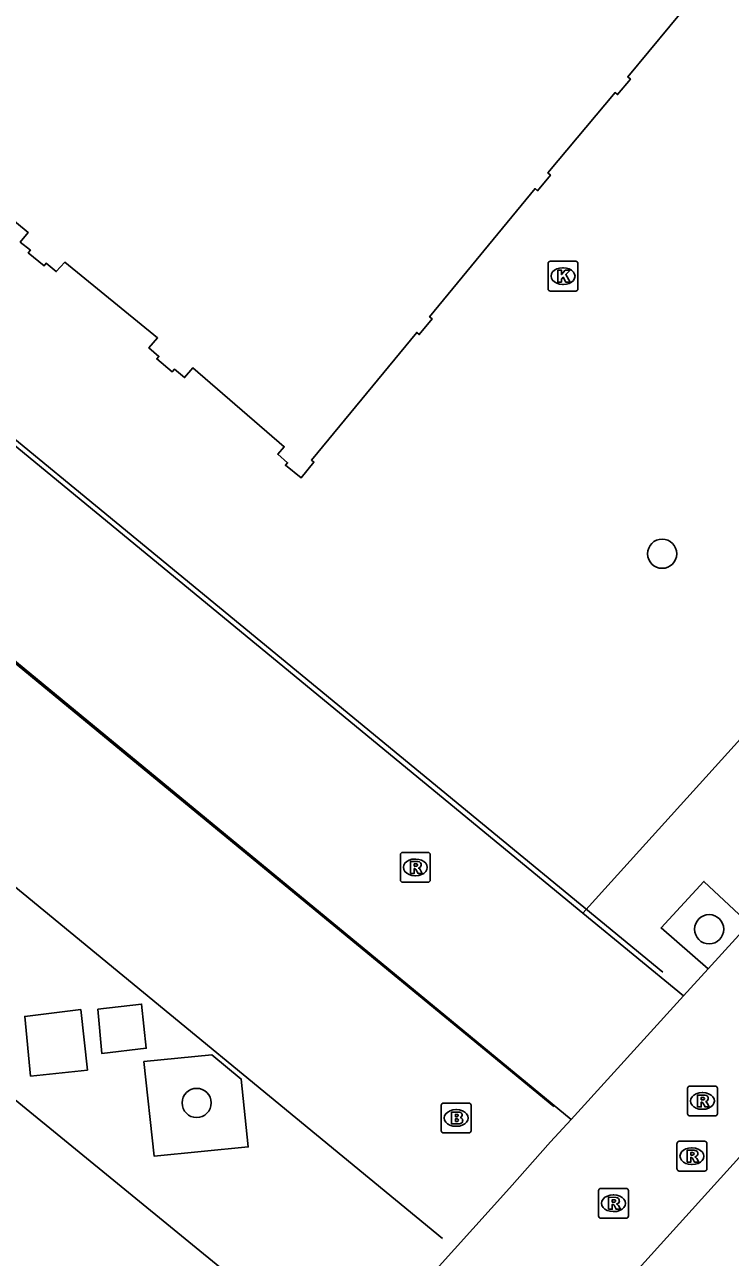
# Model space of a CAD drawing. Extents: x 161772 to 163123, y 383092 to 383917.
# Drawn here: x 162049.93 to 162073.6, y 383190.82 to 383232.14 of the extents above; entities that cross this region are included whole.
import ezdxf

# ---------------------------------------------------------------- set-up
doc = ezdxf.new("R2010")
doc.units = 0
for name, color, linetype in [('IMGEO_Boom', 7, 'Continuous'), ('IMGEO_Brandkraan', 7, 'Continuous'), ('IMGEO_Kolk', 7, 'Continuous'), ('IMGEO_Lijnafwatering', 7, 'Continuous'), ('IMGEO_Pand', 7, 'Continuous'), ('IMGEO_Rijbaan_lokaal_open', 7, 'Continuous'), ('IMGEO_Rioolput', 7, 'Continuous')]:
    doc.layers.add(name, color=color, linetype=linetype)

msp = doc.modelspace()

# ---------------------------------------------------------------- linework, layer by layer
at = {"layer": 'IMGEO_Boom'}
for centre in [(162071.309, 383214.404), (162072.885, 383201.815), (162055.7, 383195.992)]:
    msp.add_circle(centre, 0.489, dxfattribs=at)
at = {"layer": 'IMGEO_Brandkraan'}
for p, q in [((162063.903, 383195.062), (162063.903, 383195.914)), ((162063.978, 383195.988), (162064.83, 383195.988)), ((162064.391, 383195.768), (162064.416, 383195.768)), ((162064.904, 383195.914), (162064.904, 383195.062)), ((162064.83, 383194.988), (162063.978, 383194.988)), ((162064.414, 383195.208), (162064.389, 383195.208))]:
    msp.add_line(p, q, dxfattribs=at)
for points in [[(162063.903, 383195.062), (162063.903, 383195.914)], [(162063.978, 383195.988), (162064.83, 383195.988)], [(162064.904, 383195.914), (162064.904, 383195.062)], [(162064.251, 383195.688), (162064.251, 383195.288), (162064.464, 383195.288)], [(162064.482, 383195.688), (162064.251, 383195.688)], [(162064.43, 383195.607), (162064.376, 383195.607), (162064.376, 383195.531)], [(162064.376, 383195.531), (162064.429, 383195.531)], [(162064.438, 383195.455), (162064.376, 383195.455), (162064.376, 383195.374)], [(162064.376, 383195.374), (162064.438, 383195.374)], [(162064.83, 383194.988), (162063.978, 383194.988)]]:
    msp.add_lwpolyline(points, dxfattribs=at)
for centre, radius, start, end in [((162063.98, 383195.912), 0.0765, 91.552, 178.448), ((162063.98, 383195.912), 0.0765, 91.552, 178.448), ((162064.828, 383195.912), 0.0765, 1.552, 88.448), ((162064.828, 383195.912), 0.0765, 1.552, 88.448), ((162064.431, 383195.569), 0.0379, 267.8285, 90.9355), ((162064.439, 383195.414), 0.0404, 269.8759, 90.5077), ((162064.486, 383195.543), 0.145, 59.4692, 91.5367), ((162064.511, 383195.59), 0.0922, 285.5137, 58.1501), ((162064.516, 383195.398), 0.105, 301.3115, 78.989), ((162063.98, 383195.064), 0.0765, 181.552, 268.448), ((162063.98, 383195.064), 0.0765, 181.552, 268.448), ((162064.47, 383195.539), 0.251, 268.6676, 293.5347), ((162064.828, 383195.064), 0.0765, 271.552, 358.448), ((162064.828, 383195.064), 0.0765, 271.552, 358.448)]:
    msp.add_arc(centre, radius, start, end, dxfattribs=at)
for centre, major_axis, ratio, start_param, end_param in [((162064.39, 383195.488), (-0.387, 0.002), 0.722429, 4.712389, 7.853982), ((162064.415, 383195.488), (-0.39, 0.002), 0.717154, 1.570796, 4.712389)]:
    msp.add_ellipse(centre, major_axis=major_axis, ratio=ratio, start_param=start_param, end_param=end_param, dxfattribs=at)
at = {"layer": 'IMGEO_Kolk'}
for p, q in [((162067.485, 383223.285), (162067.485, 383224.137)), ((162067.56, 383224.211), (162068.412, 383224.211)), ((162067.973, 383223.991), (162067.998, 383223.991)), ((162068.486, 383224.137), (162068.486, 383223.285)), ((162068.412, 383223.211), (162067.56, 383223.211)), ((162067.996, 383223.431), (162067.971, 383223.431))]:
    msp.add_line(p, q, dxfattribs=at)
for points in [[(162067.485, 383223.285), (162067.485, 383224.137)], [(162067.56, 383224.211), (162068.412, 383224.211)], [(162067.806, 383223.911), (162067.929, 383223.911), (162067.929, 383223.76), (162068.059, 383223.911), (162068.223, 383223.911), (162068.077, 383223.76), (162068.23, 383223.511), (162068.078, 383223.511), (162067.993, 383223.675), (162067.929, 383223.608), (162067.929, 383223.511), (162067.806, 383223.511), (162067.806, 383223.911)], [(162068.486, 383224.137), (162068.486, 383223.285)], [(162068.412, 383223.211), (162067.56, 383223.211)]]:
    msp.add_lwpolyline(points, dxfattribs=at)
for centre, start, end in [((162067.562, 383224.135), 91.552, 178.448), ((162067.562, 383224.135), 91.552, 178.448), ((162068.41, 383224.135), 1.552, 88.448), ((162068.41, 383224.135), 1.552, 88.448), ((162067.562, 383223.287), 181.552, 268.448), ((162067.562, 383223.287), 181.552, 268.448), ((162068.41, 383223.287), 271.552, 358.448), ((162068.41, 383223.287), 271.552, 358.448)]:
    msp.add_arc(centre, 0.0765, start, end, dxfattribs=at)
for centre, major_axis, ratio, start_param, end_param in [((162067.972, 383223.711), (-0.387, 0.002), 0.722429, 4.712389, 7.853982), ((162067.997, 383223.711), (-0.39, 0.002), 0.717154, 1.570796, 4.712389)]:
    msp.add_ellipse(centre, major_axis=major_axis, ratio=ratio, start_param=start_param, end_param=end_param, dxfattribs=at)
at = {"layer": 'IMGEO_Lijnafwatering'}
for points in [[(162038.819, 383227.104), (162055.076, 383213.739)], [(162039.447, 383219.105), (162053.562, 383207.486)], [(162055.076, 383213.739), (162071.332, 383200.373)], [(162053.562, 383207.486), (162067.678, 383195.868)], [(162048.991, 383203.744), (162063.941, 383191.445)], [(162060.519, 383187.175), (162046.05, 383199.006)]]:
    msp.add_lwpolyline(points, dxfattribs=at)
at = {"layer": 'IMGEO_Pand'}
msp.add_lwpolyline([(162046.967, 383227.722), (162050.045, 383225.177), (162049.783, 383224.854), (162050.124, 383224.577), (162050.054, 383224.493), (162050.582, 383224.055), (162050.652, 383224.14), (162050.991, 383223.864), (162051.278, 383224.177), (162054.389, 383221.642), (162054.101, 383221.304), (162054.435, 383221.019), (162054.364, 383220.935), (162054.883, 383220.503), (162054.953, 383220.587), (162055.293, 383220.312), (162055.571, 383220.636), (162058.637, 383217.988), (162058.421, 383217.739), (162058.748, 383217.457), (162058.678, 383217.372), (162059.202, 383216.946), (162059.634, 383217.475), (162059.549, 383217.545), (162063.08, 383221.822), (162063.166, 383221.753), (162063.596, 383222.282), (162063.511, 383222.351), (162067.046, 383226.645), (162067.131, 383226.575), (162067.563, 383227.099), (162067.479, 383227.169), (162069.73, 383229.865), (162069.815, 383229.795), (162070.243, 383230.317), (162070.158, 383230.387), (162072.975, 383233.798)], dxfattribs=at)
at = {"layer": 'IMGEO_Rijbaan_lokaal_open'}
for points in [[(162068.652, 383202.355), (162096.663, 383233.336), (162100.456, 383238.097), (162111.993, 383252.292), (162112.228, 383252.578), (162118.339, 383260.004), (162114.439, 383263.213), (162114.338, 383263.296), (162092.847, 383280.981), (162088.992, 383283.992)], [(161965.539, 383280.118), (161976.98, 383270.676), (162068.256, 383195.442)], [(162022.186, 383240.601), (162022.469, 383240.368), (162068.652, 383202.355)], [(162059.513, 383178.276), (162082.677, 383203.875)], [(162072.856, 383200.493), (162071.275, 383201.86), (162072.708, 383203.421), (162074.229, 383201.995)], [(162072.024, 383199.58), (162068.652, 383202.355)], [(162074.229, 383201.995), (162072.856, 383200.493)], [(162072.856, 383200.493), (162072.024, 383199.58)], [(162068.256, 383195.442), (162072.024, 383199.58)], [(162050.127, 383196.894), (162049.935, 383198.891), (162051.816, 383199.121), (162052.038, 383197.092), (162050.127, 383196.894)], [(162052.385, 383199.138), (162053.856, 383199.305), (162054.011, 383197.826), (162052.524, 383197.648), (162052.385, 383199.138)], [(162053.93, 383197.379), (162056.213, 383197.602), (162057.194, 383196.793), (162057.43, 383194.519), (162054.273, 383194.213), (162053.93, 383197.379)], [(162068.256, 383195.442), (162067.57, 383194.688), (162066.195, 383193.13), (162060.56, 383186.888)]]:
    msp.add_lwpolyline(points, dxfattribs=at)
at = {"layer": 'IMGEO_Rioolput'}
for p, q in [((162062.533, 383203.463), (162062.533, 383204.315)), ((162062.608, 383204.389), (162063.46, 383204.389)), ((162063.021, 383204.169), (162063.046, 383204.169)), ((162063.534, 383204.315), (162063.534, 383203.463)), ((162063.044, 383203.609), (162063.019, 383203.609)), ((162063.46, 383203.389), (162062.608, 383203.389)), ((162072.159, 383195.632), (162072.159, 383196.484)), ((162072.234, 383196.558), (162073.086, 383196.558)), ((162072.647, 383196.338), (162072.672, 383196.338)), ((162073.16, 383196.484), (162073.16, 383195.632)), ((162072.67, 383195.778), (162072.645, 383195.778)), ((162073.086, 383195.558), (162072.234, 383195.558)), ((162071.807, 383193.78), (162071.807, 383194.632)), ((162071.882, 383194.706), (162072.734, 383194.706)), ((162072.808, 383194.632), (162072.808, 383193.78)), ((162072.295, 383194.486), (162072.32, 383194.486)), ((162072.734, 383193.706), (162071.882, 383193.706)), ((162072.318, 383193.926), (162072.293, 383193.926)), ((162069.177, 383192.202), (162069.177, 383193.054)), ((162069.252, 383193.128), (162070.104, 383193.128)), ((162069.665, 383192.908), (162069.69, 383192.908)), ((162070.178, 383193.054), (162070.178, 383192.202)), ((162070.104, 383192.128), (162069.252, 383192.128)), ((162069.688, 383192.348), (162069.663, 383192.348))]:
    msp.add_line(p, q, dxfattribs=at)
for points in [[(162062.533, 383203.463), (162062.533, 383204.315)], [(162062.608, 383204.389), (162063.46, 383204.389)], [(162063.122, 383204.087), (162062.87, 383204.089), (162062.87, 383203.689)], [(162063.534, 383204.315), (162063.534, 383203.463)], [(162062.87, 383203.689), (162062.994, 383203.689), (162062.994, 383203.851), (162063.005, 383203.851)], [(162063.048, 383204.008), (162062.994, 383204.008), (162062.994, 383203.927)], [(162062.994, 383203.927), (162063.046, 383203.927)], [(162063.052, 383203.822), (162063.123, 383203.689), (162063.263, 383203.689), (162063.198, 383203.815)], [(162063.46, 383203.389), (162062.608, 383203.389)], [(162072.159, 383195.632), (162072.159, 383196.484)], [(162072.234, 383196.558), (162073.086, 383196.558)], [(162072.748, 383196.256), (162072.496, 383196.258), (162072.496, 383195.858)], [(162072.674, 383196.177), (162072.62, 383196.177), (162072.62, 383196.096)], [(162073.16, 383196.484), (162073.16, 383195.632)], [(162072.496, 383195.858), (162072.62, 383195.858), (162072.62, 383196.02), (162072.631, 383196.02)], [(162072.62, 383196.096), (162072.672, 383196.096)], [(162072.678, 383195.991), (162072.749, 383195.858), (162072.889, 383195.858), (162072.824, 383195.984)], [(162073.086, 383195.558), (162072.234, 383195.558)], [(162071.807, 383193.78), (162071.807, 383194.632)], [(162071.882, 383194.706), (162072.734, 383194.706)], [(162072.808, 383194.632), (162072.808, 383193.78)], [(162072.396, 383194.404), (162072.144, 383194.406), (162072.144, 383194.006)], [(162072.144, 383194.006), (162072.268, 383194.006), (162072.268, 383194.168), (162072.279, 383194.168)], [(162072.322, 383194.325), (162072.268, 383194.325), (162072.268, 383194.244)], [(162072.268, 383194.244), (162072.32, 383194.244)], [(162072.326, 383194.139), (162072.397, 383194.006), (162072.537, 383194.006), (162072.472, 383194.132)], [(162072.734, 383193.706), (162071.882, 383193.706)], [(162069.177, 383192.202), (162069.177, 383193.054)], [(162069.252, 383193.128), (162070.104, 383193.128)], [(162070.178, 383193.054), (162070.178, 383192.202)], [(162069.766, 383192.826), (162069.514, 383192.828), (162069.514, 383192.428)], [(162069.514, 383192.428), (162069.638, 383192.428), (162069.638, 383192.59), (162069.649, 383192.59)], [(162069.692, 383192.747), (162069.638, 383192.747), (162069.638, 383192.666)], [(162069.638, 383192.666), (162069.69, 383192.666)], [(162069.696, 383192.561), (162069.767, 383192.428), (162069.907, 383192.428), (162069.842, 383192.554)], [(162070.104, 383192.128), (162069.252, 383192.128)]]:
    msp.add_lwpolyline(points, dxfattribs=at)
for centre, radius, start, end in [((162062.61, 383204.313), 0.0765, 91.552, 178.448), ((162062.61, 383204.313), 0.0765, 91.552, 178.448), ((162063.121, 383203.977), 0.109, 350.3612, 89.416), ((162063.458, 383204.313), 0.0765, 1.552, 88.448), ((162063.458, 383204.313), 0.0765, 1.552, 88.448), ((162063.004, 383203.798), 0.0533, 26.0293, 88.6989), ((162063.03, 383204.116), 0.19, 274.7715, 282.9687), ((162063.054, 383203.912), 0.0964, 77.0061, 93.1865), ((162063.068, 383203.969), 0.0378, 276.6634, 79.6772), ((162063.119, 383203.977), 0.112, 277.5842, 350.9817), ((162063.103, 383203.762), 0.108, 29.5134, 73.7905), ((162062.61, 383203.465), 0.0765, 181.552, 268.448), ((162062.61, 383203.465), 0.0765, 181.552, 268.448), ((162063.458, 383203.465), 0.0765, 271.552, 358.448), ((162063.458, 383203.465), 0.0765, 271.552, 358.448), ((162072.236, 383196.482), 0.0765, 91.552, 178.448), ((162072.236, 383196.482), 0.0765, 91.552, 178.448), ((162072.68, 383196.081), 0.0964, 77.0061, 93.1865), ((162072.694, 383196.138), 0.0378, 276.6634, 79.6772), ((162072.747, 383196.146), 0.109, 350.3612, 89.416), ((162073.084, 383196.482), 0.0765, 1.552, 88.448), ((162073.084, 383196.482), 0.0765, 1.552, 88.448), ((162072.63, 383195.967), 0.0533, 26.0293, 88.6989), ((162072.656, 383196.285), 0.19, 274.7715, 282.9687), ((162072.745, 383196.146), 0.112, 277.5842, 350.9817), ((162072.729, 383195.931), 0.108, 29.5134, 73.7905), ((162072.236, 383195.634), 0.0765, 181.552, 268.448), ((162072.236, 383195.634), 0.0765, 181.552, 268.448), ((162073.084, 383195.634), 0.0765, 271.552, 358.448), ((162073.084, 383195.634), 0.0765, 271.552, 358.448), ((162071.884, 383194.63), 0.0765, 91.552, 178.448), ((162071.884, 383194.63), 0.0765, 91.552, 178.448), ((162072.732, 383194.63), 0.0765, 1.552, 88.448), ((162072.732, 383194.63), 0.0765, 1.552, 88.448), ((162072.278, 383194.115), 0.0533, 26.0293, 88.6989), ((162072.304, 383194.433), 0.19, 274.7715, 282.9687), ((162072.328, 383194.229), 0.0964, 77.0061, 93.1865), ((162072.342, 383194.286), 0.0378, 276.6634, 79.6772), ((162072.395, 383194.294), 0.109, 350.3612, 89.416), ((162072.393, 383194.294), 0.112, 277.5842, 350.9817), ((162072.377, 383194.079), 0.108, 29.5134, 73.7905), ((162071.884, 383193.782), 0.0765, 181.552, 268.448), ((162071.884, 383193.782), 0.0765, 181.552, 268.448), ((162072.732, 383193.782), 0.0765, 271.552, 358.448), ((162072.732, 383193.782), 0.0765, 271.552, 358.448), ((162069.254, 383193.052), 0.0765, 91.552, 178.448), ((162069.254, 383193.052), 0.0765, 91.552, 178.448), ((162070.102, 383193.052), 0.0765, 1.552, 88.448), ((162070.102, 383193.052), 0.0765, 1.552, 88.448), ((162069.648, 383192.537), 0.0533, 26.0293, 88.6989), ((162069.674, 383192.855), 0.19, 274.7715, 282.9687), ((162069.698, 383192.651), 0.0964, 77.0061, 93.1865), ((162069.712, 383192.708), 0.0378, 276.6634, 79.6772), ((162069.765, 383192.716), 0.109, 350.3612, 89.416), ((162069.763, 383192.716), 0.112, 277.5842, 350.9817), ((162069.747, 383192.501), 0.108, 29.5134, 73.7905), ((162069.254, 383192.204), 0.0765, 181.552, 268.448), ((162069.254, 383192.204), 0.0765, 181.552, 268.448), ((162070.102, 383192.204), 0.0765, 271.552, 358.448), ((162070.102, 383192.204), 0.0765, 271.552, 358.448)]:
    msp.add_arc(centre, radius, start, end, dxfattribs=at)
for centre, major_axis, ratio, start_param, end_param in [((162063.02, 383203.889), (-0.387, 0.002), 0.722429, 4.712389, 7.853982), ((162063.045, 383203.889), (-0.39, 0.002), 0.717154, 1.570796, 4.712389), ((162072.646, 383196.058), (-0.387, 0.002), 0.722429, 4.712389, 7.853982), ((162072.671, 383196.058), (-0.39, 0.002), 0.717154, 1.570796, 4.712389), ((162072.294, 383194.206), (-0.387, 0.002), 0.722429, 4.712389, 7.853982), ((162072.319, 383194.206), (-0.39, 0.002), 0.717154, 1.570796, 4.712389), ((162069.664, 383192.628), (-0.387, 0.002), 0.722429, 4.712389, 7.853982), ((162069.689, 383192.628), (-0.39, 0.002), 0.717154, 1.570796, 4.712389)]:
    msp.add_ellipse(centre, major_axis=major_axis, ratio=ratio, start_param=start_param, end_param=end_param, dxfattribs=at)

doc.saveas('drawing.dxf')
